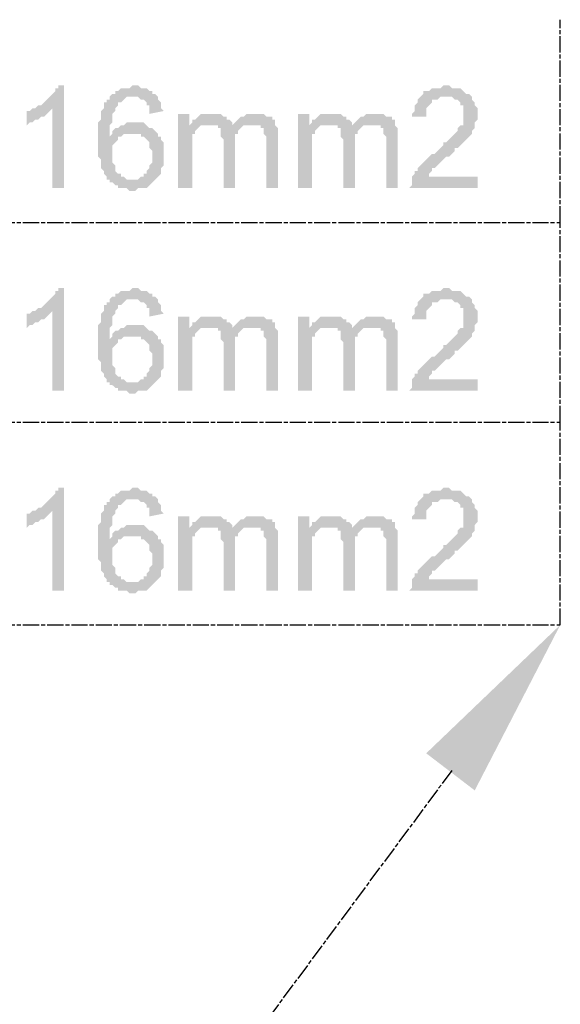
# Model space of a CAD drawing. Header units: millimetres. Extents: x -523 to 1404227, y -783705 to 1038705.
# Tile 319 of 508: x 512075 to 512877, y 227582 to 229043. Entities that reach past the tile are written whole.
import ezdxf

# ---------------------------------------------------------------- set-up
doc = ezdxf.new("R2010")
doc.units = ezdxf.units.MM
doc.linetypes.add('ACAD_ISO08W100', pattern=[36, 24, -3, 6, -3])
doc.layers.add('!!ELEKTRYKA', color=7, linetype='Continuous')

msp = doc.modelspace()

# ---------------------------------------------------------------- hatches: boundary and pattern name
at = {"layer": '!!ELEKTRYKA', "linetype": 'ACAD_ISO08W100'}
for points in [[(512140.2, 228945.36), (512131.74, 228945.36), (512131.74, 228941.13), (512127.5, 228941.13), (512127.5, 228936.9), (512123.27, 228932.66), (512119.04, 228928.43), (512119.04, 228928.43), (512114.8, 228924.2), (512110.57, 228919.96), (512110.57, 228919.96), (512106.34, 228915.73), (512102.1, 228915.73), (512097.87, 228911.5), (512123.27, 228911.5), (512123.27, 228792.96), (512140.2, 228792.96)], [(512246.04, 228945.36), (512241.81, 228945.36), (512237.57, 228941.13), (512224.87, 228941.13), (512220.64, 228936.9), (512216.41, 228936.9), (512216.41, 228932.66), (512212.17, 228932.66), (512207.94, 228928.43), (512241.81, 228928.43), (512241.81, 228928.43), (512246.04, 228928.43), (512250.27, 228928.43), (512254.51, 228924.2), (512258.74, 228924.2), (512262.97, 228919.96), (512262.97, 228919.96), (512262.97, 228915.73), (512267.21, 228915.73), (512267.21, 228911.5), (512267.21, 228903.03), (512288.37, 228907.26), (512288.37, 228907.26), (512284.14, 228911.5), (512284.14, 228915.73), (512284.14, 228919.96), (512279.91, 228924.2), (512279.91, 228928.43), (512275.67, 228932.66), (512271.44, 228932.66), (512271.44, 228936.9), (512267.21, 228936.9), (512262.97, 228941.13), (512262.97, 228941.13), (512258.74, 228941.13), (512254.51, 228941.13), (512250.27, 228945.36)], [(512707.49, 228945.36), (512703.25, 228945.36), (512699.02, 228941.13), (512686.32, 228941.13), (512682.09, 228936.9), (512677.85, 228936.9), (512673.62, 228936.9), (512673.62, 228932.66), (512669.38, 228928.43), (512669.38, 228928.43), (512665.15, 228924.2), (512665.15, 228919.96), (512660.92, 228915.73), (512660.92, 228911.5), (512660.92, 228907.26), (512656.68, 228903.03), (512656.68, 228898.8), (512677.85, 228898.8), (512677.85, 228903.03), (512677.85, 228907.26), (512677.85, 228911.5), (512682.09, 228915.73), (512682.09, 228915.73), (512686.32, 228919.96), (512686.32, 228924.2), (512690.55, 228924.2), (512694.79, 228924.2), (512699.02, 228928.43), (512703.25, 228928.43), (512707.49, 228928.43), (512745.59, 228928.43), (512741.35, 228932.66), (512741.35, 228932.66), (512737.12, 228932.66), (512732.89, 228936.9), (512732.89, 228936.9), (512728.65, 228941.13), (512724.42, 228941.13), (512720.19, 228941.13), (512715.95, 228941.13), (512711.72, 228945.36)], [(512207.94, 228928.43), (512207.94, 228928.43), (512207.94, 228924.2), (512203.71, 228924.2), (512203.71, 228919.96), (512199.47, 228919.96), (512199.47, 228915.73), (512199.47, 228911.5), (512195.24, 228907.26), (512195.24, 228903.03), (512195.24, 228898.8), (512195.24, 228894.56), (512191.01, 228890.33), (512191.01, 228886.1), (512191.01, 228881.86), (512191.01, 228877.63), (512191.01, 228873.39), (512191.01, 228869.16), (512191.01, 228864.93), (512191.01, 228860.69), (512191.01, 228856.46), (512191.01, 228852.23), (512191.01, 228847.99), (512191.01, 228843.76), (512191.01, 228839.53), (512195.24, 228835.29), (512195.24, 228831.06), (512195.24, 228826.83), (512195.24, 228822.59), (512199.47, 228818.36), (512199.47, 228814.13), (512199.47, 228814.13), (512203.71, 228809.89), (512203.71, 228805.66), (512207.94, 228805.66), (512207.94, 228801.43), (512212.17, 228801.43), (512216.41, 228797.19), (512220.64, 228797.19), (512220.64, 228792.96), (512224.87, 228792.96), (512229.11, 228792.96), (512233.34, 228792.96), (512237.57, 228788.73), (512241.81, 228788.73), (512241.81, 228788.73), (512246.04, 228788.73), (512250.27, 228792.96), (512254.51, 228792.96), (512258.74, 228792.96), (512262.97, 228792.96), (512267.21, 228797.19), (512267.21, 228797.19), (512271.44, 228801.43), (512271.44, 228801.43), (512275.67, 228805.66), (512241.81, 228805.66), (512237.57, 228805.66), (512233.34, 228805.66), (512229.11, 228809.89), (512224.87, 228809.89), (512224.87, 228809.89), (512224.87, 228814.13), (512220.64, 228814.13), (512216.41, 228818.36), (512216.41, 228822.59), (512216.41, 228826.83), (512212.17, 228831.06), (512212.17, 228835.29), (512212.17, 228835.29), (512212.17, 228839.53), (512212.17, 228843.76), (512212.17, 228847.99), (512212.17, 228852.23), (512212.17, 228856.46), (512216.41, 228860.69), (512216.41, 228860.69), (512220.64, 228864.93), (512220.64, 228869.16), (512224.87, 228869.16), (512207.94, 228869.16), (512207.94, 228873.39), (512207.94, 228877.63), (512207.94, 228881.86), (512207.94, 228886.1), (512212.17, 228890.33), (512212.17, 228894.56), (512212.17, 228898.8), (512212.17, 228903.03), (512212.17, 228903.03), (512216.41, 228907.26), (512216.41, 228911.5), (512220.64, 228915.73), (512220.64, 228919.96), (512224.87, 228919.96), (512229.11, 228924.2), (512229.11, 228924.2), (512233.34, 228928.43), (512237.57, 228928.43), (512241.81, 228928.43)], [(512745.59, 228928.43), (512707.49, 228928.43), (512715.95, 228928.43), (512720.19, 228924.2), (512724.42, 228924.2), (512728.65, 228919.96), (512728.65, 228919.96), (512728.65, 228915.73), (512732.89, 228915.73), (512732.89, 228911.5), (512732.89, 228907.26), (512732.89, 228903.03), (512732.89, 228898.8), (512732.89, 228894.56), (512732.89, 228890.33), (512732.89, 228886.1), (512728.65, 228886.1), (512724.42, 228881.86), (512724.42, 228877.63), (512724.42, 228877.63), (512720.19, 228873.39), (512715.95, 228869.16), (512715.95, 228869.16), (512711.72, 228864.93), (512707.49, 228860.69), (512703.25, 228860.69), (512703.25, 228856.46), (512699.02, 228852.23), (512694.79, 228847.99), (512690.55, 228843.76), (512686.32, 228843.76), (512682.09, 228839.53), (512677.85, 228835.29), (512677.85, 228835.29), (512673.62, 228831.06), (512669.38, 228826.83), (512669.38, 228826.83), (512665.15, 228822.59), (512665.15, 228818.36), (512660.92, 228818.36), (512660.92, 228814.13), (512656.68, 228809.89), (512656.68, 228805.66), (512656.68, 228805.66), (512656.68, 228801.43), (512656.68, 228797.19), (512652.45, 228792.96), (512754.05, 228792.96), (512754.05, 228809.89), (512682.09, 228809.89), (512682.09, 228809.89), (512682.09, 228814.13), (512686.32, 228818.36), (512686.32, 228822.59), (512690.55, 228822.59), (512690.55, 228822.59), (512694.79, 228826.83), (512694.79, 228826.83), (512699.02, 228831.06), (512703.25, 228835.29), (512707.49, 228839.53), (512711.72, 228839.53), (512715.95, 228843.76), (512720.19, 228847.99), (512720.19, 228852.23), (512724.42, 228852.23), (512728.65, 228856.46), (512732.89, 228860.69), (512732.89, 228860.69), (512737.12, 228864.93), (512737.12, 228864.93), (512737.12, 228864.93), (512741.35, 228869.16), (512745.59, 228873.39), (512745.59, 228877.63), (512749.82, 228881.86), (512749.82, 228886.1), (512749.82, 228886.1), (512749.82, 228890.33), (512754.05, 228894.56), (512754.05, 228898.8), (512754.05, 228903.03), (512754.05, 228903.03), (512754.05, 228907.26), (512754.05, 228911.5), (512749.82, 228915.73), (512749.82, 228919.96), (512749.82, 228919.96), (512745.59, 228924.2)], [(512097.87, 228911.5), (512093.64, 228911.5), (512089.4, 228907.26), (512085.17, 228907.26), (512085.17, 228886.1), (512089.4, 228890.33), (512089.4, 228890.33), (512093.64, 228890.33), (512097.87, 228894.56), (512102.1, 228894.56), (512106.34, 228898.8), (512106.34, 228898.8), (512110.57, 228898.8), (512114.8, 228903.03), (512119.04, 228907.26), (512119.04, 228907.26), (512123.27, 228911.5)], [(512326.48, 228903.03), (512309.54, 228903.03), (512309.54, 228792.96), (512330.71, 228792.96), (512330.71, 228847.99), (512330.71, 228852.23), (512330.71, 228856.46), (512330.71, 228860.69), (512330.71, 228864.93), (512330.71, 228869.16), (512330.71, 228873.39), (512334.94, 228873.39), (512334.94, 228877.63), (512339.18, 228881.86), (512343.41, 228886.1), (512343.41, 228886.1), (512326.48, 228886.1)], [(512360.34, 228903.03), (512343.41, 228903.03), (512339.18, 228898.8), (512339.18, 228898.8), (512334.94, 228894.56), (512330.71, 228894.56), (512330.71, 228890.33), (512356.11, 228886.1), (512356.11, 228886.1), (512360.34, 228886.1), (512364.58, 228886.1), (512368.81, 228886.1), (512389.98, 228886.1), (512389.98, 228886.1), (512389.98, 228890.33), (512385.74, 228894.56), (512381.51, 228894.56), (512381.51, 228898.8), (512377.28, 228898.8), (512373.04, 228903.03), (512368.81, 228903.03), (512364.58, 228903.03)], [(512423.85, 228903.03), (512411.14, 228903.03), (512406.91, 228898.8), (512402.68, 228898.8), (512398.44, 228894.56), (512394.21, 228890.33), (512394.21, 228890.33), (512419.61, 228886.1), (512423.85, 228886.1), (512428.08, 228886.1), (512432.31, 228886.1), (512432.31, 228881.86), (512436.55, 228881.86), (512436.55, 228877.63), (512436.55, 228873.39), (512440.78, 228869.16), (512440.78, 228864.93), (512440.78, 228860.69), (512440.78, 228792.96), (512457.71, 228792.96), (512457.71, 228869.16), (512457.71, 228869.16), (512457.71, 228873.39), (512457.71, 228877.63), (512457.71, 228881.86), (512453.48, 228886.1), (512453.48, 228890.33), (512453.48, 228894.56), (512449.25, 228894.56), (512449.25, 228898.8), (512445.01, 228898.8), (512440.78, 228898.8), (512436.55, 228903.03), (512432.31, 228903.03), (512428.08, 228903.03)], [(512504.28, 228903.03), (512487.35, 228903.03), (512487.35, 228792.96), (512508.51, 228792.96), (512508.51, 228847.99), (512508.51, 228852.23), (512508.51, 228856.46), (512508.51, 228860.69), (512508.51, 228864.93), (512508.51, 228869.16), (512508.51, 228873.39), (512512.75, 228873.39), (512512.75, 228877.63), (512516.98, 228881.86), (512521.21, 228886.1), (512521.21, 228886.1), (512504.28, 228886.1)], [(512538.15, 228903.03), (512521.21, 228903.03), (512516.98, 228898.8), (512516.98, 228898.8), (512512.75, 228894.56), (512508.51, 228894.56), (512508.51, 228890.33), (512533.91, 228886.1), (512533.91, 228886.1), (512538.15, 228886.1), (512542.38, 228886.1), (512546.61, 228886.1), (512567.78, 228886.1), (512567.78, 228886.1), (512567.78, 228890.33), (512563.55, 228894.56), (512559.32, 228894.56), (512559.32, 228898.8), (512555.08, 228898.8), (512550.85, 228903.03), (512546.61, 228903.03), (512542.38, 228903.03)], [(512601.65, 228903.03), (512588.95, 228903.03), (512584.72, 228898.8), (512580.48, 228898.8), (512576.25, 228894.56), (512572.02, 228890.33), (512572.02, 228890.33), (512597.42, 228886.1), (512601.65, 228886.1), (512605.88, 228886.1), (512610.12, 228886.1), (512610.12, 228881.86), (512614.35, 228881.86), (512614.35, 228877.63), (512614.35, 228873.39), (512618.58, 228869.16), (512618.58, 228864.93), (512618.58, 228860.69), (512618.58, 228792.96), (512635.52, 228792.96), (512635.52, 228869.16), (512635.52, 228869.16), (512635.52, 228873.39), (512635.52, 228877.63), (512635.52, 228881.86), (512631.28, 228886.1), (512631.28, 228890.33), (512631.28, 228894.56), (512627.05, 228894.56), (512627.05, 228898.8), (512622.82, 228898.8), (512618.58, 228898.8), (512614.35, 228903.03), (512610.12, 228903.03), (512605.88, 228903.03)], [(512246.04, 228890.33), (512246.04, 228890.33), (512233.34, 228890.33), (512229.11, 228886.1), (512224.87, 228886.1), (512224.87, 228886.1), (512220.64, 228881.86), (512216.41, 228881.86), (512212.17, 228877.63), (512212.17, 228873.39), (512207.94, 228869.16), (512224.87, 228869.16), (512229.11, 228873.39), (512233.34, 228873.39), (512237.57, 228873.39), (512241.81, 228873.39), (512275.67, 228877.63), (512275.67, 228877.63), (512271.44, 228881.86), (512267.21, 228881.86), (512262.97, 228886.1), (512262.97, 228886.1), (512258.74, 228890.33), (512254.51, 228890.33), (512250.27, 228890.33)], [(512394.21, 228890.33), (512389.98, 228886.1), (512368.81, 228886.1), (512368.81, 228881.86), (512373.04, 228881.86), (512373.04, 228877.63), (512373.04, 228873.39), (512373.04, 228869.16), (512377.28, 228864.93), (512377.28, 228792.96), (512394.21, 228792.96), (512394.21, 228856.46), (512394.21, 228856.46), (512394.21, 228864.93), (512394.21, 228869.16), (512394.21, 228873.39), (512398.44, 228873.39), (512398.44, 228877.63), (512402.68, 228881.86), (512402.68, 228881.86), (512402.68, 228881.86), (512406.91, 228886.1), (512411.14, 228886.1), (512415.38, 228886.1), (512419.61, 228886.1)], [(512572.02, 228890.33), (512567.78, 228886.1), (512546.61, 228886.1), (512546.61, 228881.86), (512550.85, 228881.86), (512550.85, 228877.63), (512550.85, 228873.39), (512550.85, 228869.16), (512555.08, 228864.93), (512555.08, 228792.96), (512572.02, 228792.96), (512572.02, 228856.46), (512572.02, 228856.46), (512572.02, 228864.93), (512572.02, 228869.16), (512572.02, 228873.39), (512576.25, 228873.39), (512576.25, 228877.63), (512580.48, 228881.86), (512580.48, 228881.86), (512580.48, 228881.86), (512584.72, 228886.1), (512588.95, 228886.1), (512593.18, 228886.1), (512597.42, 228886.1)], [(512275.67, 228877.63), (512241.81, 228873.39), (512254.51, 228873.39), (512254.51, 228869.16), (512258.74, 228869.16), (512262.97, 228864.93), (512262.97, 228864.93), (512267.21, 228860.69), (512267.21, 228856.46), (512267.21, 228852.23), (512271.44, 228847.99), (512271.44, 228843.76), (512271.44, 228839.53), (512271.44, 228835.29), (512271.44, 228831.06), (512267.21, 228826.83), (512267.21, 228826.83), (512267.21, 228822.59), (512262.97, 228818.36), (512262.97, 228814.13), (512258.74, 228814.13), (512258.74, 228809.89), (512254.51, 228809.89), (512250.27, 228805.66), (512246.04, 228805.66), (512241.81, 228805.66), (512275.67, 228805.66), (512279.91, 228809.89), (512279.91, 228809.89), (512284.14, 228814.13), (512284.14, 228818.36), (512284.14, 228822.59), (512288.37, 228826.83), (512288.37, 228831.06), (512288.37, 228831.06), (512288.37, 228835.29), (512288.37, 228843.76), (512288.37, 228843.76), (512288.37, 228847.99), (512288.37, 228852.23), (512288.37, 228856.46), (512288.37, 228860.69), (512284.14, 228864.93), (512284.14, 228869.16), (512279.91, 228869.16), (512279.91, 228873.39)], [(512140.2, 228644.79), (512131.74, 228644.79), (512131.74, 228640.56), (512127.5, 228640.56), (512127.5, 228636.32), (512123.27, 228632.09), (512119.04, 228627.86), (512119.04, 228627.86), (512114.8, 228623.62), (512110.57, 228619.39), (512110.57, 228619.39), (512106.34, 228615.15), (512102.1, 228615.15), (512097.87, 228610.92), (512123.27, 228610.92), (512123.27, 228492.39), (512140.2, 228492.39)], [(512246.04, 228644.79), (512241.81, 228644.79), (512237.57, 228640.56), (512224.87, 228640.56), (512220.64, 228636.32), (512216.41, 228636.32), (512216.41, 228632.09), (512212.17, 228632.09), (512207.94, 228627.86), (512241.81, 228627.86), (512241.81, 228627.86), (512246.04, 228627.86), (512250.27, 228627.86), (512254.51, 228623.62), (512258.74, 228623.62), (512262.97, 228619.39), (512262.97, 228619.39), (512262.97, 228615.15), (512267.21, 228615.15), (512267.21, 228610.92), (512267.21, 228602.45), (512288.37, 228606.69), (512288.37, 228606.69), (512284.14, 228610.92), (512284.14, 228615.15), (512284.14, 228619.39), (512279.91, 228623.62), (512279.91, 228627.86), (512275.67, 228632.09), (512271.44, 228632.09), (512271.44, 228636.32), (512267.21, 228636.32), (512262.97, 228640.56), (512262.97, 228640.56), (512258.74, 228640.56), (512254.51, 228640.56), (512250.27, 228644.79)], [(512707.49, 228644.79), (512703.25, 228644.79), (512699.02, 228640.56), (512686.32, 228640.56), (512682.09, 228636.32), (512677.85, 228636.32), (512673.62, 228636.32), (512673.62, 228632.09), (512669.38, 228627.86), (512669.38, 228627.86), (512665.15, 228623.62), (512665.15, 228619.39), (512660.92, 228615.15), (512660.92, 228610.92), (512660.92, 228606.69), (512656.68, 228602.45), (512656.68, 228598.22), (512677.85, 228598.22), (512677.85, 228602.45), (512677.85, 228606.69), (512677.85, 228610.92), (512682.09, 228615.15), (512682.09, 228615.15), (512686.32, 228619.39), (512686.32, 228623.62), (512690.55, 228623.62), (512694.79, 228623.62), (512699.02, 228627.86), (512703.25, 228627.86), (512707.49, 228627.86), (512745.59, 228627.86), (512741.35, 228632.09), (512741.35, 228632.09), (512737.12, 228632.09), (512732.89, 228636.32), (512732.89, 228636.32), (512728.65, 228640.56), (512724.42, 228640.56), (512720.19, 228640.56), (512715.95, 228640.56), (512711.72, 228644.79)], [(512207.94, 228627.86), (512207.94, 228627.86), (512207.94, 228623.62), (512203.71, 228623.62), (512203.71, 228619.39), (512199.47, 228619.39), (512199.47, 228615.15), (512199.47, 228610.92), (512195.24, 228606.69), (512195.24, 228602.45), (512195.24, 228598.22), (512195.24, 228593.99), (512191.01, 228589.75), (512191.01, 228585.52), (512191.01, 228581.29), (512191.01, 228577.05), (512191.01, 228572.82), (512191.01, 228568.59), (512191.01, 228564.35), (512191.01, 228560.12), (512191.01, 228555.89), (512191.01, 228551.65), (512191.01, 228547.42), (512191.01, 228543.19), (512191.01, 228538.95), (512195.24, 228534.72), (512195.24, 228530.49), (512195.24, 228526.25), (512195.24, 228522.02), (512199.47, 228517.79), (512199.47, 228513.55), (512199.47, 228513.55), (512203.71, 228509.32), (512203.71, 228505.09), (512207.94, 228505.09), (512207.94, 228500.85), (512212.17, 228500.85), (512216.41, 228496.62), (512220.64, 228496.62), (512220.64, 228492.39), (512224.87, 228492.39), (512229.11, 228492.39), (512233.34, 228492.39), (512237.57, 228488.15), (512241.81, 228488.15), (512241.81, 228488.15), (512246.04, 228488.15), (512250.27, 228492.39), (512254.51, 228492.39), (512258.74, 228492.39), (512262.97, 228492.39), (512267.21, 228496.62), (512267.21, 228496.62), (512271.44, 228500.85), (512271.44, 228500.85), (512275.67, 228505.09), (512241.81, 228505.09), (512237.57, 228505.09), (512233.34, 228505.09), (512229.11, 228509.32), (512224.87, 228509.32), (512224.87, 228509.32), (512224.87, 228513.55), (512220.64, 228513.55), (512216.41, 228517.79), (512216.41, 228522.02), (512216.41, 228526.25), (512212.17, 228530.49), (512212.17, 228534.72), (512212.17, 228534.72), (512212.17, 228538.95), (512212.17, 228543.19), (512212.17, 228547.42), (512212.17, 228551.65), (512212.17, 228555.89), (512216.41, 228560.12), (512216.41, 228560.12), (512220.64, 228564.35), (512220.64, 228568.59), (512224.87, 228568.59), (512207.94, 228568.59), (512207.94, 228572.82), (512207.94, 228577.05), (512207.94, 228581.29), (512207.94, 228585.52), (512212.17, 228589.75), (512212.17, 228593.99), (512212.17, 228598.22), (512212.17, 228602.45), (512212.17, 228602.45), (512216.41, 228606.69), (512216.41, 228610.92), (512220.64, 228615.15), (512220.64, 228619.39), (512224.87, 228619.39), (512229.11, 228623.62), (512229.11, 228623.62), (512233.34, 228627.86), (512237.57, 228627.86), (512241.81, 228627.86)], [(512745.59, 228627.86), (512707.49, 228627.86), (512715.95, 228627.86), (512720.19, 228623.62), (512724.42, 228623.62), (512728.65, 228619.39), (512728.65, 228619.39), (512728.65, 228615.15), (512732.89, 228615.15), (512732.89, 228610.92), (512732.89, 228606.69), (512732.89, 228602.45), (512732.89, 228598.22), (512732.89, 228593.99), (512732.89, 228589.75), (512732.89, 228585.52), (512728.65, 228585.52), (512724.42, 228581.29), (512724.42, 228577.05), (512724.42, 228577.05), (512720.19, 228572.82), (512715.95, 228568.59), (512715.95, 228568.59), (512711.72, 228564.35), (512707.49, 228560.12), (512703.25, 228560.12), (512703.25, 228555.89), (512699.02, 228551.65), (512694.79, 228547.42), (512690.55, 228543.19), (512686.32, 228543.19), (512682.09, 228538.95), (512677.85, 228534.72), (512677.85, 228534.72), (512673.62, 228530.49), (512669.38, 228526.25), (512669.38, 228526.25), (512665.15, 228522.02), (512665.15, 228517.79), (512660.92, 228517.79), (512660.92, 228513.55), (512656.68, 228509.32), (512656.68, 228505.09), (512656.68, 228505.09), (512656.68, 228500.85), (512656.68, 228496.62), (512652.45, 228492.39), (512754.05, 228492.39), (512754.05, 228509.32), (512682.09, 228509.32), (512682.09, 228509.32), (512682.09, 228513.55), (512686.32, 228517.79), (512686.32, 228522.02), (512690.55, 228522.02), (512690.55, 228522.02), (512694.79, 228526.25), (512694.79, 228526.25), (512699.02, 228530.49), (512703.25, 228534.72), (512707.49, 228538.95), (512711.72, 228538.95), (512715.95, 228543.19), (512720.19, 228547.42), (512720.19, 228551.65), (512724.42, 228551.65), (512728.65, 228555.89), (512732.89, 228560.12), (512732.89, 228560.12), (512737.12, 228564.35), (512737.12, 228564.35), (512737.12, 228564.35), (512741.35, 228568.59), (512745.59, 228572.82), (512745.59, 228577.05), (512749.82, 228581.29), (512749.82, 228585.52), (512749.82, 228585.52), (512749.82, 228589.75), (512754.05, 228593.99), (512754.05, 228598.22), (512754.05, 228602.45), (512754.05, 228602.45), (512754.05, 228606.69), (512754.05, 228610.92), (512749.82, 228615.15), (512749.82, 228619.39), (512749.82, 228619.39), (512745.59, 228623.62)], [(512097.87, 228610.92), (512093.64, 228610.92), (512089.4, 228606.69), (512085.17, 228606.69), (512085.17, 228585.52), (512089.4, 228589.75), (512089.4, 228589.75), (512093.64, 228589.75), (512097.87, 228593.99), (512102.1, 228593.99), (512106.34, 228598.22), (512106.34, 228598.22), (512110.57, 228598.22), (512114.8, 228602.45), (512119.04, 228606.69), (512119.04, 228606.69), (512123.27, 228610.92)], [(512246.04, 228589.75), (512246.04, 228589.75), (512233.34, 228589.75), (512229.11, 228585.52), (512224.87, 228585.52), (512224.87, 228585.52), (512220.64, 228581.29), (512216.41, 228581.29), (512212.17, 228577.05), (512212.17, 228572.82), (512207.94, 228568.59), (512224.87, 228568.59), (512229.11, 228572.82), (512233.34, 228572.82), (512237.57, 228572.82), (512241.81, 228572.82), (512275.67, 228577.05), (512275.67, 228577.05), (512271.44, 228581.29), (512267.21, 228581.29), (512262.97, 228585.52), (512262.97, 228585.52), (512258.74, 228589.75), (512254.51, 228589.75), (512250.27, 228589.75)], [(512326.48, 228602.45), (512309.54, 228602.45), (512309.54, 228492.39), (512330.71, 228492.39), (512330.71, 228547.42), (512330.71, 228551.65), (512330.71, 228555.89), (512330.71, 228560.12), (512330.71, 228564.35), (512330.71, 228568.59), (512330.71, 228572.82), (512334.94, 228572.82), (512334.94, 228577.05), (512339.18, 228581.29), (512343.41, 228585.52), (512343.41, 228585.52), (512326.48, 228585.52)], [(512360.34, 228602.45), (512343.41, 228602.45), (512339.18, 228598.22), (512339.18, 228598.22), (512334.94, 228593.99), (512330.71, 228593.99), (512330.71, 228589.75), (512356.11, 228585.52), (512356.11, 228585.52), (512360.34, 228585.52), (512364.58, 228585.52), (512368.81, 228585.52), (512389.98, 228585.52), (512389.98, 228585.52), (512389.98, 228589.75), (512385.74, 228593.99), (512381.51, 228593.99), (512381.51, 228598.22), (512377.28, 228598.22), (512373.04, 228602.45), (512368.81, 228602.45), (512364.58, 228602.45)], [(512394.21, 228589.75), (512389.98, 228585.52), (512368.81, 228585.52), (512368.81, 228581.29), (512373.04, 228581.29), (512373.04, 228577.05), (512373.04, 228572.82), (512373.04, 228568.59), (512377.28, 228564.35), (512377.28, 228492.39), (512394.21, 228492.39), (512394.21, 228555.89), (512394.21, 228555.89), (512394.21, 228564.35), (512394.21, 228568.59), (512394.21, 228572.82), (512398.44, 228572.82), (512398.44, 228577.05), (512402.68, 228581.29), (512402.68, 228581.29), (512402.68, 228581.29), (512406.91, 228585.52), (512411.14, 228585.52), (512415.38, 228585.52), (512419.61, 228585.52)], [(512423.85, 228602.45), (512411.14, 228602.45), (512406.91, 228598.22), (512402.68, 228598.22), (512398.44, 228593.99), (512394.21, 228589.75), (512394.21, 228589.75), (512419.61, 228585.52), (512423.85, 228585.52), (512428.08, 228585.52), (512432.31, 228585.52), (512432.31, 228581.29), (512436.55, 228581.29), (512436.55, 228577.05), (512436.55, 228572.82), (512440.78, 228568.59), (512440.78, 228564.35), (512440.78, 228560.12), (512440.78, 228492.39), (512457.71, 228492.39), (512457.71, 228568.59), (512457.71, 228568.59), (512457.71, 228572.82), (512457.71, 228577.05), (512457.71, 228581.29), (512453.48, 228585.52), (512453.48, 228589.75), (512453.48, 228593.99), (512449.25, 228593.99), (512449.25, 228598.22), (512445.01, 228598.22), (512440.78, 228598.22), (512436.55, 228602.45), (512432.31, 228602.45), (512428.08, 228602.45)], [(512504.28, 228602.45), (512487.35, 228602.45), (512487.35, 228492.39), (512508.51, 228492.39), (512508.51, 228547.42), (512508.51, 228551.65), (512508.51, 228555.89), (512508.51, 228560.12), (512508.51, 228564.35), (512508.51, 228568.59), (512508.51, 228572.82), (512512.75, 228572.82), (512512.75, 228577.05), (512516.98, 228581.29), (512521.21, 228585.52), (512521.21, 228585.52), (512504.28, 228585.52)], [(512538.15, 228602.45), (512521.21, 228602.45), (512516.98, 228598.22), (512516.98, 228598.22), (512512.75, 228593.99), (512508.51, 228593.99), (512508.51, 228589.75), (512533.91, 228585.52), (512533.91, 228585.52), (512538.15, 228585.52), (512542.38, 228585.52), (512546.61, 228585.52), (512567.78, 228585.52), (512567.78, 228585.52), (512567.78, 228589.75), (512563.55, 228593.99), (512559.32, 228593.99), (512559.32, 228598.22), (512555.08, 228598.22), (512550.85, 228602.45), (512546.61, 228602.45), (512542.38, 228602.45)], [(512572.02, 228589.75), (512567.78, 228585.52), (512546.61, 228585.52), (512546.61, 228581.29), (512550.85, 228581.29), (512550.85, 228577.05), (512550.85, 228572.82), (512550.85, 228568.59), (512555.08, 228564.35), (512555.08, 228492.39), (512572.02, 228492.39), (512572.02, 228555.89), (512572.02, 228555.89), (512572.02, 228564.35), (512572.02, 228568.59), (512572.02, 228572.82), (512576.25, 228572.82), (512576.25, 228577.05), (512580.48, 228581.29), (512580.48, 228581.29), (512580.48, 228581.29), (512584.72, 228585.52), (512588.95, 228585.52), (512593.18, 228585.52), (512597.42, 228585.52)], [(512601.65, 228602.45), (512588.95, 228602.45), (512584.72, 228598.22), (512580.48, 228598.22), (512576.25, 228593.99), (512572.02, 228589.75), (512572.02, 228589.75), (512597.42, 228585.52), (512601.65, 228585.52), (512605.88, 228585.52), (512610.12, 228585.52), (512610.12, 228581.29), (512614.35, 228581.29), (512614.35, 228577.05), (512614.35, 228572.82), (512618.58, 228568.59), (512618.58, 228564.35), (512618.58, 228560.12), (512618.58, 228492.39), (512635.52, 228492.39), (512635.52, 228568.59), (512635.52, 228568.59), (512635.52, 228572.82), (512635.52, 228577.05), (512635.52, 228581.29), (512631.28, 228585.52), (512631.28, 228589.75), (512631.28, 228593.99), (512627.05, 228593.99), (512627.05, 228598.22), (512622.82, 228598.22), (512618.58, 228598.22), (512614.35, 228602.45), (512610.12, 228602.45), (512605.88, 228602.45)], [(512275.67, 228577.05), (512241.81, 228572.82), (512254.51, 228572.82), (512254.51, 228568.59), (512258.74, 228568.59), (512262.97, 228564.35), (512262.97, 228564.35), (512267.21, 228560.12), (512267.21, 228555.89), (512267.21, 228551.65), (512271.44, 228547.42), (512271.44, 228543.19), (512271.44, 228538.95), (512271.44, 228534.72), (512271.44, 228530.49), (512267.21, 228526.25), (512267.21, 228526.25), (512267.21, 228522.02), (512262.97, 228517.79), (512262.97, 228513.55), (512258.74, 228513.55), (512258.74, 228509.32), (512254.51, 228509.32), (512250.27, 228505.09), (512246.04, 228505.09), (512241.81, 228505.09), (512275.67, 228505.09), (512279.91, 228509.32), (512279.91, 228509.32), (512284.14, 228513.55), (512284.14, 228517.79), (512284.14, 228522.02), (512288.37, 228526.25), (512288.37, 228530.49), (512288.37, 228530.49), (512288.37, 228534.72), (512288.37, 228543.19), (512288.37, 228543.19), (512288.37, 228547.42), (512288.37, 228551.65), (512288.37, 228555.89), (512288.37, 228560.12), (512284.14, 228564.35), (512284.14, 228568.59), (512279.91, 228568.59), (512279.91, 228572.82)], [(512140.2, 228348.45), (512131.74, 228348.45), (512131.74, 228344.21), (512127.5, 228344.21), (512127.5, 228339.98), (512123.27, 228335.75), (512119.04, 228331.51), (512119.04, 228331.51), (512114.8, 228327.28), (512110.57, 228323.05), (512110.57, 228323.05), (512106.34, 228318.81), (512102.1, 228318.81), (512097.87, 228314.58), (512123.27, 228314.58), (512123.27, 228196.04), (512140.2, 228196.04)], [(512246.04, 228348.45), (512241.81, 228348.45), (512237.57, 228344.21), (512224.87, 228344.21), (512220.64, 228339.98), (512216.41, 228339.98), (512216.41, 228335.75), (512212.17, 228335.75), (512207.94, 228331.51), (512241.81, 228331.51), (512241.81, 228331.51), (512246.04, 228331.51), (512250.27, 228331.51), (512254.51, 228327.28), (512258.74, 228327.28), (512262.97, 228323.05), (512262.97, 228323.05), (512262.97, 228318.81), (512267.21, 228318.81), (512267.21, 228314.58), (512267.21, 228306.11), (512288.37, 228310.35), (512288.37, 228310.35), (512284.14, 228314.58), (512284.14, 228318.81), (512284.14, 228323.05), (512279.91, 228327.28), (512279.91, 228331.51), (512275.67, 228335.75), (512271.44, 228335.75), (512271.44, 228339.98), (512267.21, 228339.98), (512262.97, 228344.21), (512262.97, 228344.21), (512258.74, 228344.21), (512254.51, 228344.21), (512250.27, 228348.45)], [(512707.49, 228348.45), (512703.25, 228348.45), (512699.02, 228344.21), (512686.32, 228344.21), (512682.09, 228339.98), (512677.85, 228339.98), (512673.62, 228339.98), (512673.62, 228335.75), (512669.38, 228331.51), (512669.38, 228331.51), (512665.15, 228327.28), (512665.15, 228323.05), (512660.92, 228318.81), (512660.92, 228314.58), (512660.92, 228310.35), (512656.68, 228306.11), (512656.68, 228301.88), (512677.85, 228301.88), (512677.85, 228306.11), (512677.85, 228310.35), (512677.85, 228314.58), (512682.09, 228318.81), (512682.09, 228318.81), (512686.32, 228323.05), (512686.32, 228327.28), (512690.55, 228327.28), (512694.79, 228327.28), (512699.02, 228331.51), (512703.25, 228331.51), (512707.49, 228331.51), (512745.59, 228331.51), (512741.35, 228335.75), (512741.35, 228335.75), (512737.12, 228335.75), (512732.89, 228339.98), (512732.89, 228339.98), (512728.65, 228344.21), (512724.42, 228344.21), (512720.19, 228344.21), (512715.95, 228344.21), (512711.72, 228348.45)], [(512207.94, 228331.51), (512207.94, 228331.51), (512207.94, 228327.28), (512203.71, 228327.28), (512203.71, 228323.05), (512199.47, 228323.05), (512199.47, 228318.81), (512199.47, 228314.58), (512195.24, 228310.35), (512195.24, 228306.11), (512195.24, 228301.88), (512195.24, 228297.65), (512191.01, 228293.41), (512191.01, 228289.18), (512191.01, 228284.95), (512191.01, 228280.71), (512191.01, 228276.48), (512191.01, 228272.25), (512191.01, 228268.01), (512191.01, 228263.78), (512191.01, 228259.55), (512191.01, 228255.31), (512191.01, 228251.08), (512191.01, 228246.85), (512191.01, 228242.61), (512195.24, 228238.38), (512195.24, 228234.15), (512195.24, 228229.91), (512195.24, 228225.68), (512199.47, 228221.44), (512199.47, 228217.21), (512199.47, 228217.21), (512203.71, 228212.98), (512203.71, 228208.74), (512207.94, 228208.74), (512207.94, 228204.51), (512212.17, 228204.51), (512216.41, 228200.28), (512220.64, 228200.28), (512220.64, 228196.04), (512224.87, 228196.04), (512229.11, 228196.04), (512233.34, 228196.04), (512237.57, 228191.81), (512241.81, 228191.81), (512241.81, 228191.81), (512246.04, 228191.81), (512250.27, 228196.04), (512254.51, 228196.04), (512258.74, 228196.04), (512262.97, 228196.04), (512267.21, 228200.28), (512267.21, 228200.28), (512271.44, 228204.51), (512271.44, 228204.51), (512275.67, 228208.74), (512241.81, 228208.74), (512237.57, 228208.74), (512233.34, 228208.74), (512229.11, 228212.98), (512224.87, 228212.98), (512224.87, 228212.98), (512224.87, 228217.21), (512220.64, 228217.21), (512216.41, 228221.44), (512216.41, 228225.68), (512216.41, 228229.91), (512212.17, 228234.15), (512212.17, 228238.38), (512212.17, 228238.38), (512212.17, 228242.61), (512212.17, 228246.85), (512212.17, 228251.08), (512212.17, 228255.31), (512212.17, 228259.55), (512216.41, 228263.78), (512216.41, 228263.78), (512220.64, 228268.01), (512220.64, 228272.25), (512224.87, 228272.25), (512207.94, 228272.25), (512207.94, 228276.48), (512207.94, 228280.71), (512207.94, 228284.95), (512207.94, 228289.18), (512212.17, 228293.41), (512212.17, 228297.65), (512212.17, 228301.88), (512212.17, 228306.11), (512212.17, 228306.11), (512216.41, 228310.35), (512216.41, 228314.58), (512220.64, 228318.81), (512220.64, 228323.05), (512224.87, 228323.05), (512229.11, 228327.28), (512229.11, 228327.28), (512233.34, 228331.51), (512237.57, 228331.51), (512241.81, 228331.51)], [(512745.59, 228331.51), (512707.49, 228331.51), (512715.95, 228331.51), (512720.19, 228327.28), (512724.42, 228327.28), (512728.65, 228323.05), (512728.65, 228323.05), (512728.65, 228318.81), (512732.89, 228318.81), (512732.89, 228314.58), (512732.89, 228310.35), (512732.89, 228306.11), (512732.89, 228301.88), (512732.89, 228297.65), (512732.89, 228293.41), (512732.89, 228289.18), (512728.65, 228289.18), (512724.42, 228284.95), (512724.42, 228280.71), (512724.42, 228280.71), (512720.19, 228276.48), (512715.95, 228272.25), (512715.95, 228272.25), (512711.72, 228268.01), (512707.49, 228263.78), (512703.25, 228263.78), (512703.25, 228259.55), (512699.02, 228255.31), (512694.79, 228251.08), (512690.55, 228246.85), (512686.32, 228246.85), (512682.09, 228242.61), (512677.85, 228238.38), (512677.85, 228238.38), (512673.62, 228234.15), (512669.38, 228229.91), (512669.38, 228229.91), (512665.15, 228225.68), (512665.15, 228221.44), (512660.92, 228221.44), (512660.92, 228217.21), (512656.68, 228212.98), (512656.68, 228208.74), (512656.68, 228208.74), (512656.68, 228204.51), (512656.68, 228200.28), (512652.45, 228196.04), (512754.05, 228196.04), (512754.05, 228212.98), (512682.09, 228212.98), (512682.09, 228212.98), (512682.09, 228217.21), (512686.32, 228221.44), (512686.32, 228225.68), (512690.55, 228225.68), (512690.55, 228225.68), (512694.79, 228229.91), (512694.79, 228229.91), (512699.02, 228234.15), (512703.25, 228238.38), (512707.49, 228242.61), (512711.72, 228242.61), (512715.95, 228246.85), (512720.19, 228251.08), (512720.19, 228255.31), (512724.42, 228255.31), (512728.65, 228259.55), (512732.89, 228263.78), (512732.89, 228263.78), (512737.12, 228268.01), (512737.12, 228268.01), (512737.12, 228268.01), (512741.35, 228272.25), (512745.59, 228276.48), (512745.59, 228280.71), (512749.82, 228284.95), (512749.82, 228289.18), (512749.82, 228289.18), (512749.82, 228293.41), (512754.05, 228297.65), (512754.05, 228301.88), (512754.05, 228306.11), (512754.05, 228306.11), (512754.05, 228310.35), (512754.05, 228314.58), (512749.82, 228318.81), (512749.82, 228323.05), (512749.82, 228323.05), (512745.59, 228327.28)], [(512097.87, 228314.58), (512093.64, 228314.58), (512089.4, 228310.35), (512085.17, 228310.35), (512085.17, 228289.18), (512089.4, 228293.41), (512089.4, 228293.41), (512093.64, 228293.41), (512097.87, 228297.65), (512102.1, 228297.65), (512106.34, 228301.88), (512106.34, 228301.88), (512110.57, 228301.88), (512114.8, 228306.11), (512119.04, 228310.35), (512119.04, 228310.35), (512123.27, 228314.58)], [(512326.48, 228306.11), (512309.54, 228306.11), (512309.54, 228196.04), (512330.71, 228196.04), (512330.71, 228251.08), (512330.71, 228255.31), (512330.71, 228259.55), (512330.71, 228263.78), (512330.71, 228268.01), (512330.71, 228272.25), (512330.71, 228276.48), (512334.94, 228276.48), (512334.94, 228280.71), (512339.18, 228284.95), (512343.41, 228289.18), (512343.41, 228289.18), (512326.48, 228289.18)], [(512360.34, 228306.11), (512343.41, 228306.11), (512339.18, 228301.88), (512339.18, 228301.88), (512334.94, 228297.65), (512330.71, 228297.65), (512330.71, 228293.41), (512356.11, 228289.18), (512356.11, 228289.18), (512360.34, 228289.18), (512364.58, 228289.18), (512368.81, 228289.18), (512389.98, 228289.18), (512389.98, 228289.18), (512389.98, 228293.41), (512385.74, 228297.65), (512381.51, 228297.65), (512381.51, 228301.88), (512377.28, 228301.88), (512373.04, 228306.11), (512368.81, 228306.11), (512364.58, 228306.11)], [(512423.85, 228306.11), (512411.14, 228306.11), (512406.91, 228301.88), (512402.68, 228301.88), (512398.44, 228297.65), (512394.21, 228293.41), (512394.21, 228293.41), (512419.61, 228289.18), (512423.85, 228289.18), (512428.08, 228289.18), (512432.31, 228289.18), (512432.31, 228284.95), (512436.55, 228284.95), (512436.55, 228280.71), (512436.55, 228276.48), (512440.78, 228272.25), (512440.78, 228268.01), (512440.78, 228263.78), (512440.78, 228196.04), (512457.71, 228196.04), (512457.71, 228272.25), (512457.71, 228272.25), (512457.71, 228276.48), (512457.71, 228280.71), (512457.71, 228284.95), (512453.48, 228289.18), (512453.48, 228293.41), (512453.48, 228297.65), (512449.25, 228297.65), (512449.25, 228301.88), (512445.01, 228301.88), (512440.78, 228301.88), (512436.55, 228306.11), (512432.31, 228306.11), (512428.08, 228306.11)], [(512504.28, 228306.11), (512487.35, 228306.11), (512487.35, 228196.04), (512508.51, 228196.04), (512508.51, 228251.08), (512508.51, 228255.31), (512508.51, 228259.55), (512508.51, 228263.78), (512508.51, 228268.01), (512508.51, 228272.25), (512508.51, 228276.48), (512512.75, 228276.48), (512512.75, 228280.71), (512516.98, 228284.95), (512521.21, 228289.18), (512521.21, 228289.18), (512504.28, 228289.18)], [(512538.15, 228306.11), (512521.21, 228306.11), (512516.98, 228301.88), (512516.98, 228301.88), (512512.75, 228297.65), (512508.51, 228297.65), (512508.51, 228293.41), (512533.91, 228289.18), (512533.91, 228289.18), (512538.15, 228289.18), (512542.38, 228289.18), (512546.61, 228289.18), (512567.78, 228289.18), (512567.78, 228289.18), (512567.78, 228293.41), (512563.55, 228297.65), (512559.32, 228297.65), (512559.32, 228301.88), (512555.08, 228301.88), (512550.85, 228306.11), (512546.61, 228306.11), (512542.38, 228306.11)], [(512601.65, 228306.11), (512588.95, 228306.11), (512584.72, 228301.88), (512580.48, 228301.88), (512576.25, 228297.65), (512572.02, 228293.41), (512572.02, 228293.41), (512597.42, 228289.18), (512601.65, 228289.18), (512605.88, 228289.18), (512610.12, 228289.18), (512610.12, 228284.95), (512614.35, 228284.95), (512614.35, 228280.71), (512614.35, 228276.48), (512618.58, 228272.25), (512618.58, 228268.01), (512618.58, 228263.78), (512618.58, 228196.04), (512635.52, 228196.04), (512635.52, 228272.25), (512635.52, 228272.25), (512635.52, 228276.48), (512635.52, 228280.71), (512635.52, 228284.95), (512631.28, 228289.18), (512631.28, 228293.41), (512631.28, 228297.65), (512627.05, 228297.65), (512627.05, 228301.88), (512622.82, 228301.88), (512618.58, 228301.88), (512614.35, 228306.11), (512610.12, 228306.11), (512605.88, 228306.11)], [(512246.04, 228293.41), (512246.04, 228293.41), (512233.34, 228293.41), (512229.11, 228289.18), (512224.87, 228289.18), (512224.87, 228289.18), (512220.64, 228284.95), (512216.41, 228284.95), (512212.17, 228280.71), (512212.17, 228276.48), (512207.94, 228272.25), (512224.87, 228272.25), (512229.11, 228276.48), (512233.34, 228276.48), (512237.57, 228276.48), (512241.81, 228276.48), (512275.67, 228280.71), (512275.67, 228280.71), (512271.44, 228284.95), (512267.21, 228284.95), (512262.97, 228289.18), (512262.97, 228289.18), (512258.74, 228293.41), (512254.51, 228293.41), (512250.27, 228293.41)], [(512394.21, 228293.41), (512389.98, 228289.18), (512368.81, 228289.18), (512368.81, 228284.95), (512373.04, 228284.95), (512373.04, 228280.71), (512373.04, 228276.48), (512373.04, 228272.25), (512377.28, 228268.01), (512377.28, 228196.04), (512394.21, 228196.04), (512394.21, 228259.55), (512394.21, 228259.55), (512394.21, 228268.01), (512394.21, 228272.25), (512394.21, 228276.48), (512398.44, 228276.48), (512398.44, 228280.71), (512402.68, 228284.95), (512402.68, 228284.95), (512402.68, 228284.95), (512406.91, 228289.18), (512411.14, 228289.18), (512415.38, 228289.18), (512419.61, 228289.18)], [(512572.02, 228293.41), (512567.78, 228289.18), (512546.61, 228289.18), (512546.61, 228284.95), (512550.85, 228284.95), (512550.85, 228280.71), (512550.85, 228276.48), (512550.85, 228272.25), (512555.08, 228268.01), (512555.08, 228196.04), (512572.02, 228196.04), (512572.02, 228259.55), (512572.02, 228259.55), (512572.02, 228268.01), (512572.02, 228272.25), (512572.02, 228276.48), (512576.25, 228276.48), (512576.25, 228280.71), (512580.48, 228284.95), (512580.48, 228284.95), (512580.48, 228284.95), (512584.72, 228289.18), (512588.95, 228289.18), (512593.18, 228289.18), (512597.42, 228289.18)], [(512275.67, 228280.71), (512241.81, 228276.48), (512254.51, 228276.48), (512254.51, 228272.25), (512258.74, 228272.25), (512262.97, 228268.01), (512262.97, 228268.01), (512267.21, 228263.78), (512267.21, 228259.55), (512267.21, 228255.31), (512271.44, 228251.08), (512271.44, 228246.85), (512271.44, 228242.61), (512271.44, 228238.38), (512271.44, 228234.15), (512267.21, 228229.91), (512267.21, 228229.91), (512267.21, 228225.68), (512262.97, 228221.44), (512262.97, 228217.21), (512258.74, 228217.21), (512258.74, 228212.98), (512254.51, 228212.98), (512250.27, 228208.74), (512246.04, 228208.74), (512241.81, 228208.74), (512275.67, 228208.74), (512279.91, 228212.98), (512279.91, 228212.98), (512284.14, 228217.21), (512284.14, 228221.44), (512284.14, 228225.68), (512288.37, 228229.91), (512288.37, 228234.15), (512288.37, 228234.15), (512288.37, 228238.38), (512288.37, 228246.85), (512288.37, 228246.85), (512288.37, 228251.08), (512288.37, 228255.31), (512288.37, 228259.55), (512288.37, 228263.78), (512284.14, 228268.01), (512284.14, 228272.25), (512279.91, 228272.25), (512279.91, 228276.48)]]:
    msp.add_hatch(color=14, dxfattribs=at).paths.add_polyline_path(points)

# ---------------------------------------------------------------- linework, layer by layer
at = {"layer": '!!ELEKTRYKA', "color": 14, "linetype": 'ACAD_ISO08W100', "lineweight": -3}
for points in [[(510675.43, 228742.16), (512876.82, 228742.16), (512876.82, 229042.73)], [(510675.43, 228445.82), (512876.82, 228445.82), (512876.82, 228742.16)], [(510675.43, 228145.24), (512876.82, 228145.24), (512876.82, 228445.82)], [(512715.95, 227929.34), (510573.83, 225042.13)]]:
    msp.add_lwpolyline(points, dxfattribs=at)
for points in [[(512330.71, 228890.33), (512326.48, 228886.1), (512356.11, 228886.1)], [(512508.51, 228890.33), (512504.28, 228886.1), (512533.91, 228886.1)], [(512330.71, 228589.75), (512326.48, 228585.52), (512356.11, 228585.52)], [(512508.51, 228589.75), (512504.28, 228585.52), (512533.91, 228585.52)], [(512330.71, 228293.41), (512326.48, 228289.18), (512356.11, 228289.18)], [(512508.51, 228293.41), (512504.28, 228289.18), (512533.91, 228289.18)], [(512677.85, 227954.74), (512876.82, 228145.24), (512749.82, 227899.7)]]:
    msp.add_solid(points, dxfattribs=at)

doc.saveas('drawing.dxf')
